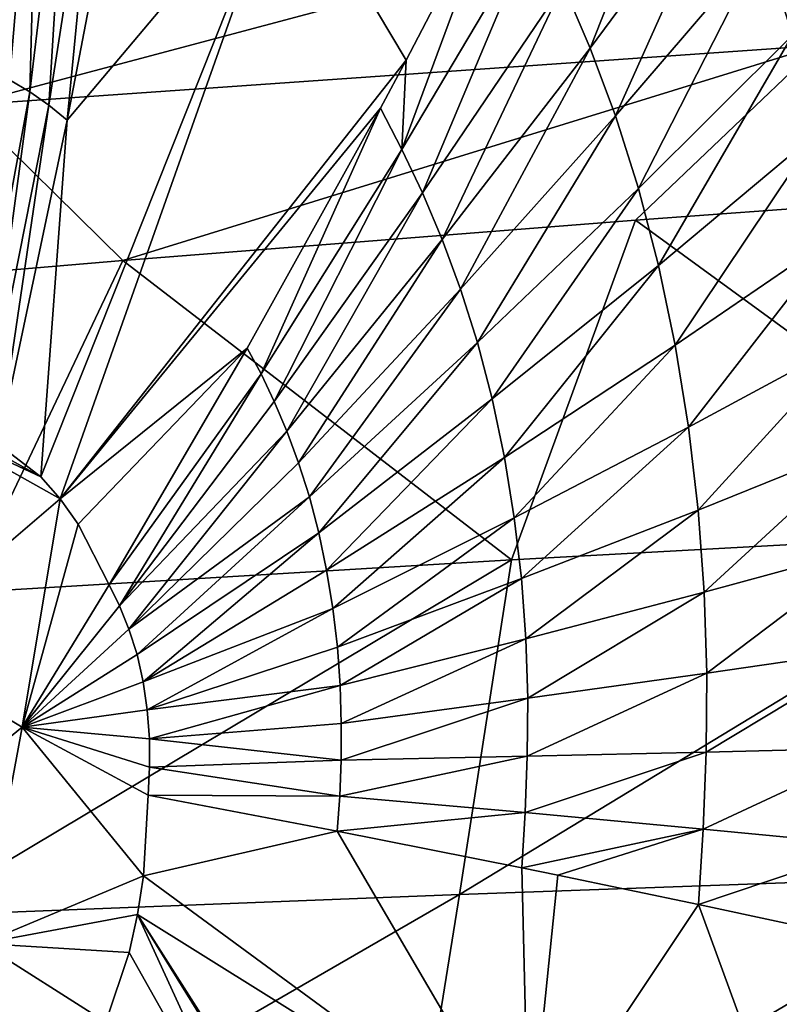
# Model space of a CAD drawing. Header units: metres. Extents: x -62 to 150, y -92 to 92.
# Tile 639 of 656: x 61 to 65, y 59 to 64. Entities that reach past the tile are written whole.
import ezdxf

# ---------------------------------------------------------------- set-up
doc = ezdxf.new("R2010")
doc.units = ezdxf.units.M
doc.layers.add('solid_500615', color=7, linetype='CONTINUOUS')

msp = doc.modelspace()

# ---------------------------------------------------------------- linework, layer by layer
at = {"layer": 'solid_500615'}
for points in [[(60.827839, 63.869389, 41.583969), (60.987789, 65.754951, 41.120815), (60.810223, 65.837646, 41.373295)], [(60.827839, 63.869389, 41.583969), (60.935749, 63.80574, 41.430428), (60.987789, 65.754951, 41.120815)], [(60.935749, 63.80574, 41.430428), (61.157314, 65.654961, 40.87962), (60.987789, 65.754951, 41.120815)], [(60.935749, 63.80574, 41.430428), (61.038902, 63.734074, 41.283459), (61.157314, 65.654961, 40.87962)], [(61.038902, 63.734074, 41.283459), (61.319279, 65.542343, 40.648651), (61.157314, 65.654961, 40.87962)], [(61.038902, 63.734074, 41.283459), (61.137951, 63.653381, 41.142464), (61.319279, 65.542343, 40.648651)], [(61.319279, 65.542343, 40.648651), (61.137951, 63.653381, 41.142464), (61.475979, 65.421883, 40.424316)], [(64.880539, 64.603943, 34.857609), (65.036575, 64.110153, 34.634098), (65.640533, 65.529655, 33.311626)], [(63.804367, 64.380386, 36.785484), (63.949669, 64.040337, 36.577278), (64.52346, 65.496414, 35.367043)], [(63.949669, 64.040337, 36.577278), (64.708336, 65.066002, 35.103806), (64.52346, 65.496414, 35.367043)], [(61.475979, 65.421883, 40.424316), (61.137951, 63.653381, 41.142464), (62.317192, 65.053421, 39.152859)], [(62.317192, 65.053421, 39.152859), (60.994873, 61.736217, 41.497082), (61.099552, 61.61795, 41.347328)], [(61.137951, 63.653381, 41.142464), (60.994873, 61.736217, 41.497082), (62.317192, 65.053421, 39.152859)], [(62.317192, 65.053421, 39.152859), (61.099552, 61.61795, 41.347328), (62.959332, 63.975243, 38.249115)], [(62.317192, 65.053421, 39.152859), (62.959332, 63.975243, 38.249115), (63.493851, 64.999962, 37.227264)], [(63.949669, 64.040337, 36.577278), (64.085175, 63.67514, 36.382557), (64.708336, 65.066002, 35.103806)], [(64.085175, 63.67514, 36.382557), (64.880539, 64.603943, 34.857609), (64.708336, 65.066002, 35.103806)], [(62.935722, 63.494827, 38.34013), (63.652191, 64.698715, 37.00238), (63.493851, 64.999962, 37.227264)], [(62.959332, 63.975243, 38.249115), (62.935722, 63.494827, 38.34013), (63.493851, 64.999962, 37.227264)], [(60.588009, 63.732483, 17.412525), (60.575668, 64.679077, 17.381691), (65.168373, 64.95372, 19.960695)], [(65.177704, 64.053734, 20.002882), (60.588009, 63.732483, 17.412525), (65.168373, 64.95372, 19.960695)], [(62.935722, 63.494827, 38.34013), (63.047005, 63.261314, 38.180866), (63.652191, 64.698715, 37.00238)], [(63.047005, 63.261314, 38.180866), (63.804367, 64.380386, 36.785484), (63.652191, 64.698715, 37.00238)], [(64.085175, 63.67514, 36.382557), (64.208107, 63.28474, 36.20578), (64.880539, 64.603943, 34.857609)], [(64.208107, 63.28474, 36.20578), (65.036575, 64.110153, 34.634098), (64.880539, 64.603943, 34.857609)], [(63.047005, 63.261314, 38.180866), (63.153381, 63.01181, 38.028027), (63.804367, 64.380386, 36.785484)], [(63.153381, 63.01181, 38.028027), (63.949669, 64.040337, 36.577278), (63.804367, 64.380386, 36.785484)], [(64.208107, 63.28474, 36.20578), (64.315895, 62.872101, 36.050987), (65.036575, 64.110153, 34.634098)], [(64.315895, 62.872101, 36.050987), (65.173203, 63.588352, 34.438385), (65.036575, 64.110153, 34.634098)], [(65.177704, 64.053734, 20.002882), (61.43618, 62.898518, 18.074596), (60.588009, 63.732483, 17.412525)], [(65.177704, 64.053734, 20.002882), (64.192955, 63.116055, 19.635929), (61.43618, 62.898518, 18.074596)], [(65.177704, 64.053734, 20.002882), (66.940002, 63.316551, 21.219475), (64.192955, 63.116055, 19.635929)], [(63.153381, 63.01181, 38.028027), (63.252682, 62.743786, 37.885101), (63.949669, 64.040337, 36.577278)], [(63.252682, 62.743786, 37.885101), (64.085175, 63.67514, 36.382557), (63.949669, 64.040337, 36.577278)], [(62.959332, 63.975243, 38.249115), (61.099552, 61.61795, 41.347328), (62.821217, 63.717827, 38.503132)], [(62.959332, 63.975243, 38.249115), (62.821217, 63.717827, 38.503132), (62.935722, 63.494827, 38.34013)], [(60.827839, 63.869389, 41.583969), (60.604206, 62.013126, 42.056831), (60.935749, 63.80574, 41.430428)], [(60.935749, 63.80574, 41.430428), (60.604206, 62.013126, 42.056831), (60.687916, 61.966671, 41.937496)], [(60.935749, 63.80574, 41.430428), (60.687916, 61.966671, 41.937496), (61.038902, 63.734074, 41.283459)], [(60.588009, 63.732483, 17.412525), (61.43618, 62.898518, 18.074596), (58.669952, 62.663914, 16.535606)], [(61.038902, 63.734074, 41.283459), (60.687916, 61.966671, 41.937496), (60.767376, 61.90971, 41.824188)], [(61.038902, 63.734074, 41.283459), (60.767376, 61.90971, 41.824188), (61.137951, 63.653381, 41.142464)], [(62.10569, 62.427414, 39.760399), (62.821217, 63.717827, 38.503132), (61.099552, 61.61795, 41.347328)], [(62.10569, 62.427414, 39.760399), (62.180103, 62.288567, 39.653648), (62.821217, 63.717827, 38.503132)], [(62.180103, 62.288567, 39.653648), (62.935722, 63.494827, 38.34013), (62.821217, 63.717827, 38.503132)], [(63.252682, 62.743786, 37.885101), (63.342831, 62.457199, 37.755348), (64.085175, 63.67514, 36.382557)], [(63.342831, 62.457199, 37.755348), (64.208107, 63.28474, 36.20578), (64.085175, 63.67514, 36.382557)], [(61.137951, 63.653381, 41.142464), (60.767376, 61.90971, 41.824188), (60.994873, 61.736217, 41.497082)], [(64.315895, 62.872101, 36.050987), (64.406433, 62.442329, 35.92136), (65.173203, 63.588352, 34.438385)], [(64.406433, 62.442329, 35.92136), (65.287804, 63.044914, 34.274487), (65.173203, 63.588352, 34.438385)], [(62.180103, 62.288567, 39.653648), (62.250866, 62.139931, 39.552242), (62.935722, 63.494827, 38.34013)], [(62.250866, 62.139931, 39.552242), (63.047005, 63.261314, 38.180866), (62.935722, 63.494827, 38.34013)], [(66.476593, 61.451366, 21.556087), (64.192955, 63.116055, 19.635929), (66.940002, 63.316551, 21.219475)], [(62.250866, 62.139931, 39.552242), (62.318584, 61.981098, 39.45496), (63.047005, 63.261314, 38.180866)], [(62.318584, 61.981098, 39.45496), (63.153381, 63.01181, 38.028027), (63.047005, 63.261314, 38.180866)], [(63.342831, 62.457199, 37.755348), (63.421913, 62.154247, 37.641724), (64.208107, 63.28474, 36.20578)], [(63.421913, 62.154247, 37.641724), (64.315895, 62.872101, 36.050987), (64.208107, 63.28474, 36.20578)], [(63.525574, 61.290009, 19.828388), (61.43618, 62.898518, 18.074596), (64.192955, 63.116055, 19.635929)], [(66.476593, 61.451366, 21.556087), (63.525574, 61.290009, 19.828388), (64.192955, 63.116055, 19.635929)], [(64.406433, 62.442329, 35.92136), (64.478104, 62.001698, 35.819324), (65.287804, 63.044914, 34.274487)], [(64.478104, 62.001698, 35.819324), (65.378319, 62.487717, 34.145451), (65.287804, 63.044914, 34.274487)], [(62.318584, 61.981098, 39.45496), (62.38184, 61.810455, 39.364002), (63.153381, 63.01181, 38.028027)], [(62.38184, 61.810455, 39.364002), (63.252682, 62.743786, 37.885101), (63.153381, 63.01181, 38.028027)], [(60.589798, 61.113529, 18.137501), (58.669952, 62.663914, 16.535606), (61.43618, 62.898518, 18.074596)], [(63.525574, 61.290009, 19.828388), (60.589798, 61.113529, 18.137501), (61.43618, 62.898518, 18.074596)], [(63.421913, 62.154247, 37.641724), (63.488373, 61.838696, 37.546558), (64.315895, 62.872101, 36.050987)], [(63.488373, 61.838696, 37.546558), (64.406433, 62.442329, 35.92136), (64.315895, 62.872101, 36.050987)], [(62.38184, 61.810455, 39.364002), (62.439281, 61.627975, 39.281429), (63.252682, 62.743786, 37.885101)], [(62.439281, 61.627975, 39.281429), (63.342831, 62.457199, 37.755348), (63.252682, 62.743786, 37.885101)], [(62.439281, 61.627975, 39.281429), (62.48967, 61.435059, 39.209106), (63.342831, 62.457199, 37.755348)], [(62.48967, 61.435059, 39.209106), (63.421913, 62.154247, 37.641724), (63.342831, 62.457199, 37.755348)], [(64.478104, 62.001698, 35.819324), (64.53009, 61.557003, 35.745937), (65.378319, 62.487717, 34.145451)], [(64.53009, 61.557003, 35.745937), (65.443748, 61.925278, 34.052589), (65.378319, 62.487717, 34.145451)], [(62.10569, 62.427414, 39.760399), (61.099552, 61.61795, 41.347328), (61.196548, 61.480728, 41.209064)], [(62.10569, 62.427414, 39.760399), (61.196548, 61.480728, 41.209064), (61.362804, 61.155365, 40.973797)], [(62.10569, 62.427414, 39.760399), (61.362804, 61.155365, 40.973797), (62.180103, 62.288567, 39.653648)], [(63.488373, 61.838696, 37.546558), (63.541004, 61.515179, 37.471638), (64.406433, 62.442329, 35.92136)], [(63.541004, 61.515179, 37.471638), (64.478104, 62.001698, 35.819324), (64.406433, 62.442329, 35.92136)], [(62.180103, 62.288567, 39.653648), (61.362804, 61.155365, 40.973797), (61.418339, 61.041351, 40.894352)], [(62.180103, 62.288567, 39.653648), (61.418339, 61.041351, 40.894352), (62.250866, 62.139931, 39.552242)], [(62.250866, 62.139931, 39.552242), (61.418339, 61.041351, 40.894352), (62.318584, 61.981098, 39.45496)], [(62.48967, 61.435059, 39.209106), (62.532005, 61.234112, 39.148521), (63.421913, 62.154247, 37.641724)], [(62.532005, 61.234112, 39.148521), (63.488373, 61.838696, 37.546558), (63.421913, 62.154247, 37.641724)], [(61.099552, 61.61795, 41.347328), (60.33744, 62.042889, 42.437622), (60.169956, 60.821442, 42.71629)], [(60.994873, 61.736217, 41.497082), (60.426159, 62.052635, 42.310844), (60.33744, 62.042889, 42.437622)], [(61.099552, 61.61795, 41.347328), (60.994873, 61.736217, 41.497082), (60.33744, 62.042889, 42.437622)], [(60.994873, 61.736217, 41.497082), (60.767376, 61.90971, 41.824188), (60.426159, 62.052635, 42.310844)], [(62.318584, 61.981098, 39.45496), (61.418339, 61.041351, 40.894352), (61.469421, 60.91708, 40.821178)], [(62.318584, 61.981098, 39.45496), (61.469421, 60.91708, 40.821178), (62.38184, 61.810455, 39.364002)], [(63.541004, 61.515179, 37.471638), (63.57922, 61.188717, 37.417751), (64.478104, 62.001698, 35.819324)], [(63.57922, 61.188717, 37.417751), (64.53009, 61.557003, 35.745937), (64.478104, 62.001698, 35.819324)], [(64.53009, 61.557003, 35.745937), (64.562363, 61.11462, 35.701061), (65.443748, 61.925278, 34.052589)], [(64.562363, 61.11462, 35.701061), (65.484047, 61.365593, 33.995712), (65.443748, 61.925278, 34.052589)], [(62.532005, 61.234112, 39.148521), (62.565506, 61.028095, 39.100803), (63.488373, 61.838696, 37.546558)], [(62.565506, 61.028095, 39.100803), (63.541004, 61.515179, 37.471638), (63.488373, 61.838696, 37.546558)], [(62.38184, 61.810455, 39.364002), (61.469421, 60.91708, 40.821178), (62.439281, 61.627975, 39.281429)], [(60.895634, 60.389072, 41.686947), (61.099552, 61.61795, 41.347328), (60.169956, 60.821442, 42.71629)], [(61.196548, 61.480728, 41.209064), (61.099552, 61.61795, 41.347328), (60.895634, 60.389072, 41.686947)], [(62.439281, 61.627975, 39.281429), (61.469421, 60.91708, 40.821178), (61.512814, 60.779739, 40.759018)], [(62.439281, 61.627975, 39.281429), (61.512814, 60.779739, 40.759018), (62.48967, 61.435059, 39.209106)], [(63.57922, 61.188717, 37.417751), (63.602989, 60.86401, 37.384808), (64.53009, 61.557003, 35.745937)], [(63.602989, 60.86401, 37.384808), (64.562363, 61.11462, 35.701061), (64.53009, 61.557003, 35.745937)], [(62.565506, 61.028095, 39.100803), (62.589806, 60.820213, 39.06646), (63.541004, 61.515179, 37.471638)], [(62.589806, 60.820213, 39.06646), (63.57922, 61.188717, 37.417751), (63.541004, 61.515179, 37.471638)], [(61.362804, 61.155365, 40.973797), (61.196548, 61.480728, 41.209064), (60.895634, 60.389072, 41.686947)], [(63.246433, 59.489674, 20.243618), (63.525574, 61.290009, 19.828388), (66.476593, 61.451366, 21.556087)], [(66.194809, 59.595863, 21.998735), (63.246433, 59.489674, 20.243618), (66.476593, 61.451366, 21.556087)], [(62.48967, 61.435059, 39.209106), (61.512814, 60.779739, 40.759018), (61.545872, 60.634296, 40.711731)], [(62.48967, 61.435059, 39.209106), (61.545872, 60.634296, 40.711731), (62.532005, 61.234112, 39.148521)], [(64.562363, 61.11462, 35.701061), (64.575958, 60.679752, 35.682838), (65.484047, 61.365593, 33.995712)], [(64.575958, 60.679752, 35.682838), (65.500526, 60.815201, 33.972439), (65.484047, 61.365593, 33.995712)], [(60.321739, 59.374664, 18.534006), (60.589798, 61.113529, 18.137501), (63.525574, 61.290009, 19.828388)], [(63.246433, 59.489674, 20.243618), (60.321739, 59.374664, 18.534006), (63.525574, 61.290009, 19.828388)], [(62.532005, 61.234112, 39.148521), (61.545872, 60.634296, 40.711731), (62.565506, 61.028095, 39.100803)], [(62.589806, 60.820213, 39.06646), (62.604897, 60.613468, 39.045448), (63.57922, 61.188717, 37.417751)], [(62.604897, 60.613468, 39.045448), (63.602989, 60.86401, 37.384808), (63.57922, 61.188717, 37.417751)], [(61.418339, 61.041351, 40.894352), (61.362804, 61.155365, 40.973797), (60.895634, 60.389072, 41.686947)], [(63.602989, 60.86401, 37.384808), (63.613113, 60.544899, 37.371464), (64.562363, 61.11462, 35.701061)], [(63.613113, 60.544899, 37.371464), (64.575958, 60.679752, 35.682838), (64.562363, 61.11462, 35.701061)], [(61.469421, 60.91708, 40.821178), (61.418339, 61.041351, 40.894352), (60.895634, 60.389072, 41.686947)], [(62.565506, 61.028095, 39.100803), (61.545872, 60.634296, 40.711731), (61.568188, 60.482727, 40.679932)], [(62.565506, 61.028095, 39.100803), (61.568188, 60.482727, 40.679932), (62.589806, 60.820213, 39.06646)], [(61.512814, 60.779739, 40.759018), (61.469421, 60.91708, 40.821178), (60.895634, 60.389072, 41.686947)], [(60.895634, 60.389072, 41.686947), (60.169956, 60.821442, 42.71629), (59.945618, 59.617477, 43.036694)], [(62.589806, 60.820213, 39.06646), (61.568188, 60.482727, 40.679932), (62.604897, 60.613468, 39.045448)], [(62.604897, 60.613468, 39.045448), (62.611305, 60.410305, 39.036915), (63.602989, 60.86401, 37.384808)], [(62.611305, 60.410305, 39.036915), (63.613113, 60.544899, 37.371464), (63.602989, 60.86401, 37.384808)], [(61.545872, 60.634296, 40.711731), (61.512814, 60.779739, 40.759018), (60.895634, 60.389072, 41.686947)], [(64.573112, 60.255444, 35.687595), (65.495995, 60.277943, 33.978115), (65.500526, 60.815201, 33.972439)], [(64.575958, 60.679752, 35.682838), (64.573112, 60.255444, 35.687595), (65.500526, 60.815201, 33.972439)], [(63.611248, 60.233612, 37.375042), (64.573112, 60.255444, 35.687595), (64.575958, 60.679752, 35.682838)], [(63.613113, 60.544899, 37.371464), (63.611248, 60.233612, 37.375042), (64.575958, 60.679752, 35.682838)], [(61.568188, 60.482727, 40.679932), (61.545872, 60.634296, 40.711731), (60.895634, 60.389072, 41.686947)], [(62.604897, 60.613468, 39.045448), (61.568188, 60.482727, 40.679932), (61.579422, 60.327065, 40.664082)], [(62.604897, 60.613468, 39.045448), (61.579422, 60.327065, 40.664082), (62.611305, 60.410305, 39.036915)], [(62.610115, 60.212151, 39.039185), (63.611248, 60.233612, 37.375042), (63.613113, 60.544899, 37.371464)], [(62.611305, 60.410305, 39.036915), (62.610115, 60.212151, 39.039185), (63.613113, 60.544899, 37.371464)], [(61.579422, 60.327065, 40.664082), (61.568188, 60.482727, 40.679932), (60.895634, 60.389072, 41.686947)], [(62.611305, 60.410305, 39.036915), (61.579422, 60.327065, 40.664082), (62.610115, 60.212151, 39.039185)], [(60.679085, 59.227055, 41.996223), (60.895634, 60.389072, 41.686947), (59.945618, 59.617477, 43.036694)], [(61.548313, 59.59079, 40.706688), (60.895634, 60.389072, 41.686947), (60.679085, 59.227055, 41.996223)], [(61.580017, 60.17408, 40.663448), (61.579422, 60.327065, 40.664082), (60.895634, 60.389072, 41.686947)], [(61.573513, 60.024857, 40.672825), (61.580017, 60.17408, 40.663448), (60.895634, 60.389072, 41.686947)], [(61.548313, 59.59079, 40.706688), (61.573513, 60.024857, 40.672825), (60.895634, 60.389072, 41.686947)], [(62.610115, 60.212151, 39.039185), (61.579422, 60.327065, 40.664082), (61.580017, 60.17408, 40.663448)], [(62.603008, 60.019238, 39.049683), (63.599979, 59.930523, 37.391476), (63.611248, 60.233612, 37.375042)], [(62.610115, 60.212151, 39.039185), (62.603008, 60.019238, 39.049683), (63.611248, 60.233612, 37.375042)], [(63.599979, 59.930523, 37.391476), (64.557289, 59.842201, 35.70977), (64.573112, 60.255444, 35.687595)], [(63.611248, 60.233612, 37.375042), (63.599979, 59.930523, 37.391476), (64.573112, 60.255444, 35.687595)], [(64.557289, 59.842201, 35.70977), (65.4748, 59.754494, 34.005676), (65.495995, 60.277943, 33.978115)], [(64.573112, 60.255444, 35.687595), (64.557289, 59.842201, 35.70977), (65.495995, 60.277943, 33.978115)], [(62.610115, 60.212151, 39.039185), (61.580017, 60.17408, 40.663448), (62.603008, 60.019238, 39.049683)], [(62.603008, 60.019238, 39.049683), (61.580017, 60.17408, 40.663448), (61.573513, 60.024857, 40.672825)], [(62.589748, 59.830425, 39.06908), (61.573513, 60.024857, 40.672825), (61.548313, 59.59079, 40.706688)], [(62.603008, 60.019238, 39.049683), (61.573513, 60.024857, 40.672825), (62.589748, 59.830425, 39.06908)], [(62.603008, 60.019238, 39.049683), (62.589748, 59.830425, 39.06908), (63.599979, 59.930523, 37.391476)], [(63.599979, 59.930523, 37.391476), (62.589748, 59.830425, 39.06908), (63.582512, 59.633049, 37.415874)], [(63.599979, 59.930523, 37.391476), (63.582512, 59.633049, 37.415874), (64.557289, 59.842201, 35.70977)], [(62.589748, 59.830425, 39.06908), (61.548313, 59.59079, 40.706688), (63.618729, 58.06974, 37.294064)], [(63.582512, 59.633049, 37.415874), (62.589748, 59.830425, 39.06908), (63.618729, 58.06974, 37.294064)], [(64.557289, 59.842201, 35.70977), (63.582512, 59.633049, 37.415874), (63.776016, 59.593647, 37.082737)], [(64.557289, 59.842201, 35.70977), (63.776016, 59.593647, 37.082737), (64.530647, 59.436859, 35.746559)], [(64.557289, 59.842201, 35.70977), (64.530647, 59.436859, 35.746559), (65.4748, 59.754494, 34.005676)], [(65.4748, 59.754494, 34.005676), (64.530647, 59.436859, 35.746559), (65.441414, 59.240551, 34.048565)], [(63.776016, 59.593647, 37.082737), (63.582512, 59.633049, 37.415874), (63.618729, 58.06974, 37.294064)], [(61.516281, 59.381874, 40.752178), (61.548313, 59.59079, 40.706688), (60.679085, 59.227055, 41.996223)], [(63.618729, 58.06974, 37.294064), (61.548313, 59.59079, 40.706688), (61.516281, 59.381874, 40.752178)], [(62.957882, 57.694729, 20.678623), (63.246433, 59.489674, 20.243618), (66.194809, 59.595863, 21.998735)], [(65.894157, 57.745457, 22.453568), (62.957882, 57.694729, 20.678623), (66.194809, 59.595863, 21.998735)], [(64.530647, 59.436859, 35.746559), (63.776016, 59.593647, 37.082737), (63.618729, 58.06974, 37.294064)], [(60.044933, 57.64101, 18.950298), (60.321739, 59.374664, 18.534006), (63.246433, 59.489674, 20.243618)], [(62.957882, 57.694729, 20.678623), (60.044933, 57.64101, 18.950298), (63.246433, 59.489674, 20.243618)], [(64.530647, 59.436859, 35.746559), (63.618729, 58.06974, 37.294064), (65.504501, 56.774609, 33.74847)], [(65.441414, 59.240551, 34.048565), (64.530647, 59.436859, 35.746559), (65.504501, 56.774609, 33.74847)], [(61.471462, 59.179035, 40.816444), (61.516281, 59.381874, 40.752178), (60.679085, 59.227055, 41.996223)], [(62.220024, 57.846962, 39.597111), (61.516281, 59.381874, 40.752178), (61.471462, 59.179035, 40.816444)], [(63.233318, 56.682217, 37.857819), (63.618729, 58.06974, 37.294064), (61.516281, 59.381874, 40.752178)], [(63.068634, 56.875923, 38.149784), (63.233318, 56.682217, 37.857819), (61.516281, 59.381874, 40.752178)], [(62.220024, 57.846962, 39.597111), (63.068634, 56.875923, 38.149784), (61.516281, 59.381874, 40.752178)], [(61.346035, 58.80442, 40.997704), (60.679085, 59.227055, 41.996223), (60.447746, 58.000469, 42.278214)], [(61.346035, 58.80442, 40.997704), (61.471462, 59.179035, 40.816444), (60.679085, 59.227055, 41.996223)], [(62.220024, 57.846962, 39.597111), (61.471462, 59.179035, 40.816444), (61.346035, 58.80442, 40.997704)]]:
    msp.add_3dface(points, dxfattribs=at)

doc.saveas('drawing.dxf')
